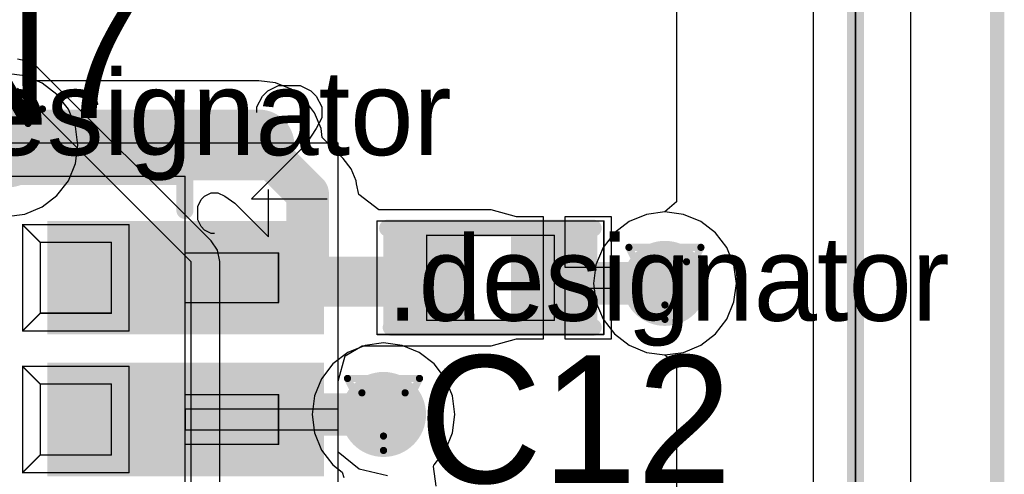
# Model space of a CAD drawing. Header units: millimetres. Extents: x 138 to 555, y 26 to 334.
# Tile 687 of 713: x 361.92 to 368.87, y 297.62 to 300.83. Entities that reach past the tile are written whole.
import ezdxf

# ---------------------------------------------------------------- set-up
doc = ezdxf.new("R2010")
doc.units = ezdxf.units.MM
for name, color, linetype in [('BottomLayer', 5, 'Continuous'), ('DrillDrawing', 1, 'Continuous'), ('KeepOutLayer', 6, 'Continuous'), ('Mechanical20', 56, 'Continuous'), ('Mechanical27', 56, 'Continuous'), ('Mechanical30', 56, 'Continuous'), ('MidLayer1', 16, 'Continuous'), ('MidLayer2', 76, 'Continuous'), ('MidLayer3', 90, 'Continuous'), ('MidLayer4', 156, 'Continuous'), ('MultiLayer', 9, 'Continuous'), ('TopLayer', 1, 'Continuous'), ('TopOverlay', 2, 'Continuous'), ('TopPaste', 8, 'Continuous'), ('TopSolder', 216, 'Continuous'), ('ViaHoleLayer', 16, 'Continuous')]:
    doc.layers.add(name, color=color, linetype=linetype)

# ---------------------------------------------------------------- blocks, each defined once
blk = doc.blocks.new('CON_SAMTEC_CLM_120_02_L_D_R__________C______503')
at = {"layer": 'Mechanical20', "const_width": 0.01}
for points in [[(-2.35, 10.45), (2.35, 10.45)], [(2.35, -10.45), (2.35, 10.45)]]:
    blk.add_lwpolyline(points, dxfattribs=at)
at = {"layer": 'Mechanical20', "const_width": 0.005}
blk.add_lwpolyline([(2.3475, 10.45, 1), (2.3525, 10.45, 1)], format="xyb", close=True, dxfattribs=at)
blk.add_lwpolyline([(2.3475, 10.45, 1), (2.3525, 10.45, 1)], format="xyb", close=True, dxfattribs=at)
at = {"layer": 'Mechanical27'}
for p, q in [((1.3839, 10.0511), (1.4077, 10.0749)), ((1.4077, 10.0749), (1.4553, 10.0988)), ((1.4553, 10.0988), (1.5029, 10.0988)), ((1.5029, 10.0988), (1.5505, 10.0749)), ((1.5505, 10.0749), (1.6219, 10.0273)), ((1.86, 9.7893), (1.86, 10.1226)), ((1.3601, 10.0035), (1.3839, 10.0511)), ((1.3601, 9.9083), (1.3601, 10.0035)), ((1.6219, 10.0273), (1.86, 9.7893)), ((1.3839, 9.8607), (1.3601, 9.9083)), ((1.4077, 9.8369), (1.3839, 9.8607)), ((1.4553, 9.8131), (1.4077, 9.8369)), ((1.4791, 9.8131), (1.4553, 9.8131))]:
    blk.add_line(p, q, dxfattribs=at)
at = {"layer": 'Mechanical27', "const_width": 0.01}
for points in [[(6, -18), (6, 20)], [(-1.27, 10.215), (1.27, 10.215)], [(1.27, -10.215), (1.27, 10.215)], [(0.125, 9.875), (0.875, 9.875)], [(0.125, 9.125), (0.125, 9.875)], [(0.125, 9.875), (0.25, 9.75)], [(0.875, 9.125), (0.875, 9.875)], [(0.25, 9.25), (0.25, 9.75)], [(0.25, 9.75), (0.75, 9.75)], [(0.75, 9.25), (0.75, 9.75)], [(1.275, 9.675), (1.93, 9.675)], [(1.93, 9.325), (1.93, 9.675)], [(1.275, 9.325), (1.93, 9.325)], [(0.125, 9.125), (0.25, 9.25)], [(0.25, 9.25), (0.75, 9.25)], [(0.125, 9.125), (0.875, 9.125)], [(0.125, 8.875), (0.875, 8.875)], [(0.125, 8.125), (0.125, 8.875)], [(0.125, 8.875), (0.25, 8.75)], [(0.875, 8.125), (0.875, 8.875)], [(0.25, 8.25), (0.25, 8.75)], [(0.25, 8.75), (0.75, 8.75)], [(0.75, 8.25), (0.75, 8.75)], [(1.275, 8.675), (1.93, 8.675)], [(1.93, 8.325), (1.93, 8.675)], [(1.275, 8.325), (1.93, 8.325)], [(0.125, 8.125), (0.25, 8.25)], [(0.25, 8.25), (0.75, 8.25)], [(0.125, 8.125), (0.875, 8.125)]]:
    blk.add_lwpolyline(points, dxfattribs=at)
at = {"layer": 'Mechanical27', "const_width": 0.005}
for points in [[(1.2675, 10.215, 1), (1.2725, 10.215, 1)], [(1.2675, 10.215, 1), (1.2725, 10.215, 1)], [(0.1225, 9.875, 1), (0.1275, 9.875, 1)], [(0.1225, 9.875, 1), (0.1275, 9.875, 1)], [(0.1225, 9.875, 1), (0.1275, 9.875, 1)], [(0.8725, 9.875, 1), (0.8775, 9.875, 1)], [(0.8725, 9.875, 1), (0.8775, 9.875, 1)], [(0.2475, 9.75, 1), (0.2525, 9.75, 1)], [(0.2475, 9.75, 1), (0.2525, 9.75, 1)], [(0.2475, 9.75, 1), (0.2525, 9.75, 1)], [(0.7475, 9.75, 1), (0.7525, 9.75, 1)], [(0.7475, 9.75, 1), (0.7525, 9.75, 1)], [(1.2725, 9.675, 1), (1.2775, 9.675, 1)], [(1.9275, 9.675, 1), (1.9325, 9.675, 1)], [(1.9275, 9.675, 1), (1.9325, 9.675, 1)], [(1.2725, 9.325, 1), (1.2775, 9.325, 1)], [(1.9275, 9.325, 1), (1.9325, 9.325, 1)], [(1.9275, 9.325, 1), (1.9325, 9.325, 1)], [(0.2475, 9.25, 1), (0.2525, 9.25, 1)], [(0.2475, 9.25, 1), (0.2525, 9.25, 1)], [(0.2475, 9.25, 1), (0.2525, 9.25, 1)], [(0.7475, 9.25, 1), (0.7525, 9.25, 1)], [(0.7475, 9.25, 1), (0.7525, 9.25, 1)], [(0.1225, 9.125, 1), (0.1275, 9.125, 1)], [(0.1225, 9.125, 1), (0.1275, 9.125, 1)], [(0.1225, 9.125, 1), (0.1275, 9.125, 1)], [(0.8725, 9.125, 1), (0.8775, 9.125, 1)], [(0.8725, 9.125, 1), (0.8775, 9.125, 1)], [(0.1225, 8.875, 1), (0.1275, 8.875, 1)], [(0.1225, 8.875, 1), (0.1275, 8.875, 1)], [(0.1225, 8.875, 1), (0.1275, 8.875, 1)], [(0.8725, 8.875, 1), (0.8775, 8.875, 1)], [(0.8725, 8.875, 1), (0.8775, 8.875, 1)], [(0.2475, 8.75, 1), (0.2525, 8.75, 1)], [(0.2475, 8.75, 1), (0.2525, 8.75, 1)], [(0.2475, 8.75, 1), (0.2525, 8.75, 1)], [(0.7475, 8.75, 1), (0.7525, 8.75, 1)], [(0.7475, 8.75, 1), (0.7525, 8.75, 1)], [(1.2725, 8.675, 1), (1.2775, 8.675, 1)], [(1.9275, 8.675, 1), (1.9325, 8.675, 1)], [(1.9275, 8.675, 1), (1.9325, 8.675, 1)], [(1.2725, 8.325, 1), (1.2775, 8.325, 1)], [(1.9275, 8.325, 1), (1.9325, 8.325, 1)], [(1.9275, 8.325, 1), (1.9325, 8.325, 1)], [(0.2475, 8.25, 1), (0.2525, 8.25, 1)], [(0.2475, 8.25, 1), (0.2525, 8.25, 1)], [(0.2475, 8.25, 1), (0.2525, 8.25, 1)], [(0.7475, 8.25, 1), (0.7525, 8.25, 1)], [(0.7475, 8.25, 1), (0.7525, 8.25, 1)], [(0.1225, 8.125, 1), (0.1275, 8.125, 1)], [(0.1225, 8.125, 1), (0.1275, 8.125, 1)], [(0.1225, 8.125, 1), (0.1275, 8.125, 1)], [(0.8725, 8.125, 1), (0.8775, 8.125, 1)], [(0.8725, 8.125, 1), (0.8775, 8.125, 1)]]:
    blk.add_lwpolyline(points, format="xyb", close=True, dxfattribs=at)
at = {"layer": 'TopLayer'}
for points in [[(2.2, 9.85), (0.35, 9.85), (2.2, 9.15), (0.35, 9.15)], [(2.2, 8.85), (0.35, 8.85), (2.2, 8.15), (0.35, 8.15)]]:
    blk.add_solid(points, dxfattribs=at)
at = {"layer": 'TopOverlay'}
for p, q in [((1.8542, 10.8194), (1.9303, 10.8575)), ((1.9303, 10.8575), (2.0827, 10.8575)), ((2.0827, 10.8575), (2.1588, 10.8194)), ((1.778, 10.7051), (1.8161, 10.7813)), ((1.8161, 10.7813), (1.8542, 10.8194)), ((2.1588, 10.8194), (2.1969, 10.7813)), ((2.1969, 10.7813), (2.235, 10.7051)), ((1.778, 10.667), (1.778, 10.7051)), ((2.235, 10.7051), (2.235, 10.629)), ((2.235, 10.629), (2.1969, 10.5528)), ((2.1969, 10.5528), (2.1208, 10.4385)), ((2.1208, 10.4385), (1.7399, 10.0577)), ((1.7399, 10.0577), (2.2731, 10.0577))]:
    blk.add_line(p, q, dxfattribs=at)
at = {"layer": 'TopOverlay', "const_width": 0.12}
for points in [[(6, -18), (6, 20)], [(-1.27, 10.215), (1.27, 10.215)], [(1.27, 9.975), (1.27, 10.215)]]:
    blk.add_lwpolyline(points, dxfattribs=at)
at = {"layer": 'TopOverlay', "const_width": 0.06}
for points in [[(1.24, 10.215, 1), (1.3, 10.215, 1)], [(1.24, 10.215, 1), (1.3, 10.215, 1)], [(1.24, 9.975, 1), (1.3, 9.975, 1)]]:
    blk.add_lwpolyline(points, format="xyb", close=True, dxfattribs=at)
at = {"layer": 'TopPaste'}
for points in [[(2.2, 9.85), (0.35, 9.85), (2.2, 9.15), (0.35, 9.15)], [(2.2, 8.85), (0.35, 8.85), (2.2, 8.15), (0.35, 8.15)]]:
    blk.add_solid(points, dxfattribs=at)
at = {"layer": 'TopSolder'}
for points in [[(2.25, 9.9), (0.3, 9.9), (2.25, 9.1), (0.3, 9.1)], [(2.25, 8.9), (0.3, 8.9), (2.25, 8.1), (0.3, 8.1)]]:
    blk.add_solid(points, dxfattribs=at)
blk = doc.blocks.new('C0402_870')
at = {"layer": 'Mechanical20', "const_width": 0.01}
for points in [[(0.8, 0.4), (-0.8, 0.4)], [(-0.8, 0.4), (-0.8, -0.4)], [(0.8, 0.4), (0.8, -0.4)], [(0.8, -0.4), (-0.8, -0.4)]]:
    blk.add_lwpolyline(points, dxfattribs=at)
at = {"layer": 'Mechanical20', "const_width": 0.005}
for points in [[(-0.8025, 0.4, 1), (-0.7975, 0.4, 1)], [(-0.8025, 0.4, 1), (-0.7975, 0.4, 1)], [(0.7975, 0.4, 1), (0.8025, 0.4, 1)], [(0.7975, 0.4, 1), (0.8025, 0.4, 1)], [(-0.8025, -0.4, 1), (-0.7975, -0.4, 1)], [(-0.8025, -0.4, 1), (-0.7975, -0.4, 1)], [(0.7975, -0.4, 1), (0.8025, -0.4, 1)], [(0.7975, -0.4, 1), (0.8025, -0.4, 1)]]:
    blk.add_lwpolyline(points, format="xyb", close=True, dxfattribs=at)
at = {"layer": 'Mechanical27', "const_width": 0.01}
for points in [[(0.45, 0.3), (-0.45, 0.3)], [(-0.45, 0.3), (-0.45, -0.3)], [(0.45, 0.3), (0.45, -0.3)], [(0.45, -0.3), (-0.45, -0.3)]]:
    blk.add_lwpolyline(points, dxfattribs=at)
at = {"layer": 'Mechanical27', "const_width": 0.005}
for points in [[(-0.4525, 0.3, 1), (-0.4475, 0.3, 1)], [(-0.4525, 0.3, 1), (-0.4475, 0.3, 1)], [(0.4475, 0.3, 1), (0.4525, 0.3, 1)], [(0.4475, 0.3, 1), (0.4525, 0.3, 1)], [(-0.4525, -0.3, 1), (-0.4475, -0.3, 1)], [(-0.4525, -0.3, 1), (-0.4475, -0.3, 1)], [(0.4475, -0.3, 1), (0.4525, -0.3, 1)], [(0.4475, -0.3, 1), (0.4525, -0.3, 1)]]:
    blk.add_lwpolyline(points, format="xyb", close=True, dxfattribs=at)
at = {"layer": 'TopLayer'}
for points in [[(-0.195, -0.28), (-0.195, 0.28), (-0.705, -0.28), (-0.705, 0.28)], [(0.705, -0.28), (0.705, 0.28), (0.195, -0.28), (0.195, 0.28)]]:
    blk.add_solid(points, dxfattribs=at)
at = {"layer": 'TopOverlay', "const_width": 0.12}
for points in [[(0.7, 0.35), (-0.725, 0.35)], [(0.725, -0.35), (-0.725, -0.35)]]:
    blk.add_lwpolyline(points, dxfattribs=at)
at = {"layer": 'TopOverlay', "const_width": 0.06}
for points in [[(-0.755, 0.35, 1), (-0.695, 0.35, 1)], [(0.67, 0.35, 1), (0.73, 0.35, 1)], [(-0.755, -0.35, 1), (-0.695, -0.35, 1)], [(0.695, -0.35, 1), (0.755, -0.35, 1)]]:
    blk.add_lwpolyline(points, format="xyb", close=True, dxfattribs=at)
at = {"layer": 'TopPaste'}
for points in [[(-0.195, -0.28), (-0.195, 0.28), (-0.705, -0.28), (-0.705, 0.28)], [(0.705, -0.28), (0.705, 0.28), (0.195, -0.28), (0.195, 0.28)]]:
    blk.add_solid(points, dxfattribs=at)
at = {"layer": 'TopSolder'}
for points in [[(-0.145, -0.33), (-0.145, 0.33), (-0.755, -0.33), (-0.755, 0.33)], [(0.755, -0.33), (0.755, 0.33), (0.145, -0.33), (0.145, 0.33)]]:
    blk.add_solid(points, dxfattribs=at)

msp = doc.modelspace()

# ---------------------------------------------------------------- linework, layer by layer
at = {"layer": 'BottomLayer'}
for p, q in [((368.2087, 310.8956), (368.2087, 62.1191)), ((361.9619, 300.431), (361.8313, 300.4482)), ((362.0835, 300.3806), (361.9619, 300.431)), ((362.188, 300.3005), (362.0835, 300.3806)), ((362.2681, 300.196), (362.188, 300.3005)), ((362.3185, 300.0744), (362.2681, 300.196)), ((362.3357, 299.9439), (362.3185, 300.0744)), ((362.3185, 299.8133), (362.3357, 299.9439)), ((362.2681, 299.6917), (362.3185, 299.8133)), ((362.188, 299.5873), (362.2681, 299.6917)), ((362.0835, 299.5071), (362.188, 299.5873)), ((361.9619, 299.4567), (362.0835, 299.5071)), ((361.8313, 299.4396), (361.9619, 299.4567))]:
    msp.add_line(p, q, dxfattribs=at)
at = {"layer": 'BottomLayer', "const_width": 0.3}
for points in [[(361.6813, 299.9439, 1), (361.9813, 299.9439, 1)], [(366.3264, 298.9678, 1), (366.6264, 298.9678, 1)], [(364.3413, 298.0431, 1), (364.6413, 298.0431, 1)]]:
    msp.add_lwpolyline(points, format="xyb", close=True, dxfattribs=at)
at = {"layer": 'DrillDrawing'}
for points, const_width in [([(368.8205, 61.5074), (368.8205, 311.5074)], 0.1), ([(361.5773, 300.1979), (362.0853, 300.1979)], 0.0508), ([(361.8313, 299.6899), (362.0853, 300.1979)], 0.0508), ([(361.6789, 300.0963), (361.9837, 300.0963)], 0.0508), ([(361.8313, 299.7915), (361.9837, 300.0963)], 0.0508), ([(366.2224, 299.2218), (366.7304, 299.2218)], 0.0508), ([(366.2224, 299.2218), (366.4764, 298.7138)], 0.0508), ([(366.4764, 298.7138), (366.7304, 299.2218)], 0.0508), ([(366.324, 299.1202), (366.6288, 299.1202)], 0.0508), ([(366.324, 299.1202), (366.4764, 298.8154)], 0.0508), ([(366.4764, 298.8154), (366.6288, 299.1202)], 0.0508), ([(364.2373, 298.2971), (364.7453, 298.2971)], 0.0508), ([(364.2373, 298.2971), (364.4913, 297.7891)], 0.0508), ([(364.4913, 297.7891), (364.7453, 298.2971)], 0.0508), ([(364.3389, 298.1955), (364.6437, 298.1955)], 0.0508), ([(364.3389, 298.1955), (364.4913, 297.8907)], 0.0508), ([(364.4913, 297.8907), (364.6437, 298.1955)], 0.0508)]:
    msp.add_lwpolyline(points, dxfattribs=dict(at, const_width=const_width))
at = {"layer": 'DrillDrawing', "const_width": 0.0254}
for points in [[(362.0726, 300.1979, 1), (362.098, 300.1979, 1)], [(362.0726, 300.1979, 1), (362.098, 300.1979, 1)], [(361.971, 300.0963, 1), (361.9964, 300.0963, 1)], [(361.971, 300.0963, 1), (361.9964, 300.0963, 1)], [(366.2097, 299.2218, 1), (366.2351, 299.2218, 1)], [(366.2097, 299.2218, 1), (366.2351, 299.2218, 1)], [(366.7177, 299.2218, 1), (366.7431, 299.2218, 1)], [(366.7177, 299.2218, 1), (366.7431, 299.2218, 1)], [(366.3113, 299.1202, 1), (366.3367, 299.1202, 1)], [(366.3113, 299.1202, 1), (366.3367, 299.1202, 1)], [(366.6161, 299.1202, 1), (366.6415, 299.1202, 1)], [(366.6161, 299.1202, 1), (366.6415, 299.1202, 1)], [(366.4637, 298.8154, 1), (366.4891, 298.8154, 1)], [(366.4637, 298.8154, 1), (366.4891, 298.8154, 1)], [(366.4637, 298.7138, 1), (366.4891, 298.7138, 1)], [(366.4637, 298.7138, 1), (366.4891, 298.7138, 1)], [(364.2246, 298.2971, 1), (364.25, 298.2971, 1)], [(364.2246, 298.2971, 1), (364.25, 298.2971, 1)], [(364.7326, 298.2971, 1), (364.758, 298.2971, 1)], [(364.7326, 298.2971, 1), (364.758, 298.2971, 1)], [(364.3262, 298.1955, 1), (364.3516, 298.1955, 1)], [(364.3262, 298.1955, 1), (364.3516, 298.1955, 1)], [(364.631, 298.1955, 1), (364.6564, 298.1955, 1)], [(364.631, 298.1955, 1), (364.6564, 298.1955, 1)], [(364.4786, 297.8907, 1), (364.504, 297.8907, 1)], [(364.4786, 297.8907, 1), (364.504, 297.8907, 1)], [(364.4786, 297.7891, 1), (364.504, 297.7891, 1)], [(364.4786, 297.7891, 1), (364.504, 297.7891, 1)]]:
    msp.add_lwpolyline(points, format="xyb", close=True, dxfattribs=at)
at = {"layer": 'KeepOutLayer', "const_width": 0.1}
msp.add_lwpolyline([(368.8205, 61.5074), (368.8205, 311.5074)], dxfattribs=at)
at = {"layer": 'Mechanical27', "const_width": 0.1}
msp.add_lwpolyline([(368.8205, 61.5074), (368.8205, 311.5074)], dxfattribs=at)
at = {"layer": 'Mechanical30', "const_width": 0.1}
msp.add_lwpolyline([(368.8205, 61.5074), (368.8205, 311.5074)], dxfattribs=at)
at = {"layer": 'MidLayer1'}
for p, q in [((367.523, 306.1341), (367.523, 296.8024)), ((361.9874, 300.5338), (361.9094, 300.5494)), ((362.0536, 300.4896), (361.9874, 300.5338)), ((363.276, 299.2672), (362.0536, 300.4896)), ((362.0536, 300.4896), (362.0536, 300.4896)), ((361.9094, 300.3454), (363.1318, 299.123)), ((366.3459, 299.4549), (366.2243, 299.4045)), ((366.4764, 299.4721), (366.3459, 299.4549)), ((366.607, 299.4549), (366.4764, 299.4721)), ((366.7286, 299.4045), (366.607, 299.4549)), ((366.2243, 299.4045), (366.1198, 299.3244)), ((366.833, 299.3244), (366.7286, 299.4045)), ((366.1198, 299.3244), (366.0397, 299.22)), ((366.9132, 299.22), (366.833, 299.3244)), ((363.3202, 299.201), (363.276, 299.2672)), ((363.276, 299.2672), (363.276, 299.2672)), ((366.0397, 299.22), (365.9893, 299.0983)), ((366.9636, 299.0983), (366.9132, 299.22)), ((363.3357, 299.123), (363.3202, 299.201)), ((363.1318, 299.123), (363.1318, 293.8935)), ((363.3357, 293.8935), (363.3357, 299.123)), ((363.3357, 299.123), (363.3357, 299.123)), ((365.9893, 299.0983), (365.9721, 298.9678)), ((366.9807, 298.9678), (366.9636, 299.0983)), ((365.9721, 298.9678), (365.9893, 298.8373)), ((366.9636, 298.8373), (366.9807, 298.9678)), ((365.9893, 298.8373), (366.0397, 298.7156)), ((366.9132, 298.7156), (366.9636, 298.8373)), ((366.0397, 298.7156), (366.1198, 298.6112)), ((366.833, 298.6112), (366.9132, 298.7156)), ((366.1198, 298.6112), (366.2243, 298.531)), ((366.7286, 298.531), (366.833, 298.6112)), ((364.3608, 298.5303), (364.2392, 298.4799)), ((364.4913, 298.5475), (364.3608, 298.5303)), ((364.6218, 298.5303), (364.4913, 298.5475)), ((364.7435, 298.4799), (364.6218, 298.5303)), ((366.2243, 298.531), (366.3459, 298.4807)), ((366.607, 298.4807), (366.7286, 298.531)), ((364.2392, 298.4799), (364.1347, 298.3997)), ((364.8479, 298.3997), (364.7435, 298.4799)), ((366.3459, 298.4807), (366.4764, 298.4635)), ((366.4764, 298.4635), (366.607, 298.4807)), ((364.1347, 298.3997), (364.0546, 298.2953)), ((364.9281, 298.2953), (364.8479, 298.3997)), ((364.0546, 298.2953), (364.0042, 298.1737)), ((364.9784, 298.1737), (364.9281, 298.2953)), ((364.0042, 298.1737), (363.987, 298.0431)), ((364.9956, 298.0431), (364.9784, 298.1737)), ((363.987, 298.0431), (364.0042, 297.9126)), ((364.9784, 297.9126), (364.9956, 298.0431)), ((364.0042, 297.9126), (364.0546, 297.791)), ((364.9281, 297.791), (364.9784, 297.9126)), ((364.0546, 297.791), (364.1347, 297.6865)), ((364.8479, 297.6865), (364.9281, 297.791)), ((364.1347, 297.6865), (364.2006, 297.636)), ((364.8468, 297.6857), (364.8479, 297.6865)), ((364.2006, 297.636), (364.2126, 297.5976)), ((364.8434, 297.6763), (364.8468, 297.6857)), ((364.8624, 297.5375), (364.8434, 297.6763))]:
    msp.add_line(p, q, dxfattribs=at)
at = {"layer": 'MidLayer1', "const_width": 0.3}
for points in [[(361.6813, 299.9439, 1), (361.9813, 299.9439, 1)], [(366.3264, 298.9678, 1), (366.6264, 298.9678, 1)], [(364.3413, 298.0431, 1), (364.6413, 298.0431, 1)]]:
    msp.add_lwpolyline(points, format="xyb", close=True, dxfattribs=at)
at = {"layer": 'MidLayer2'}
for p, q in [((368.2087, 310.8956), (368.2087, 62.1191)), ((361.9619, 300.431), (361.8313, 300.4482)), ((362.0835, 300.3806), (361.9619, 300.431)), ((362.188, 300.3005), (362.0835, 300.3806)), ((362.2681, 300.196), (362.188, 300.3005)), ((362.3185, 300.0744), (362.2681, 300.196)), ((362.3357, 299.9439), (362.3185, 300.0744)), ((362.3185, 299.8133), (362.3357, 299.9439)), ((362.2681, 299.6917), (362.3185, 299.8133)), ((362.188, 299.5873), (362.2681, 299.6917)), ((362.0835, 299.5071), (362.188, 299.5873)), ((361.9619, 299.4567), (362.0835, 299.5071)), ((361.8313, 299.4396), (361.9619, 299.4567))]:
    msp.add_line(p, q, dxfattribs=at)
at = {"layer": 'MidLayer2', "const_width": 0.3}
for points in [[(361.6813, 299.9439, 1), (361.9813, 299.9439, 1)], [(366.3264, 298.9678, 1), (366.6264, 298.9678, 1)], [(364.3413, 298.0431, 1), (364.6413, 298.0431, 1)]]:
    msp.add_lwpolyline(points, format="xyb", close=True, dxfattribs=at)
at = {"layer": 'MidLayer3'}
for p, q in [((368.2087, 310.8956), (368.2087, 62.1191)), ((361.9619, 300.431), (361.8313, 300.4482)), ((362.0835, 300.3806), (361.9619, 300.431)), ((362.188, 300.3005), (362.0835, 300.3806)), ((362.2681, 300.196), (362.188, 300.3005)), ((362.3185, 300.0744), (362.2681, 300.196)), ((362.3357, 299.9439), (362.3185, 300.0744)), ((362.3185, 299.8133), (362.3357, 299.9439)), ((362.2681, 299.6917), (362.3185, 299.8133)), ((362.188, 299.5873), (362.2681, 299.6917)), ((362.0835, 299.5071), (362.188, 299.5873)), ((361.9619, 299.4567), (362.0835, 299.5071)), ((361.8313, 299.4396), (361.9619, 299.4567))]:
    msp.add_line(p, q, dxfattribs=at)
at = {"layer": 'MidLayer3', "const_width": 0.3}
for points in [[(361.6813, 299.9439, 1), (361.9813, 299.9439, 1)], [(366.3264, 298.9678, 1), (366.6264, 298.9678, 1)], [(364.3413, 298.0431, 1), (364.6413, 298.0431, 1)]]:
    msp.add_lwpolyline(points, format="xyb", close=True, dxfattribs=at)
at = {"layer": 'MidLayer4'}
for p, q in [((366.5576, 304.0687), (366.5576, 299.5433)), ((361.9619, 300.431), (361.8313, 300.4482)), ((362.0835, 300.3806), (361.9619, 300.431)), ((362.188, 300.3005), (362.0835, 300.3806)), ((362.2681, 300.196), (362.188, 300.3005)), ((362.3185, 300.0744), (362.2681, 300.196)), ((362.3357, 299.9439), (362.3185, 300.0744)), ((362.3185, 299.8133), (362.3357, 299.9439)), ((362.2681, 299.6917), (362.3185, 299.8133)), ((362.188, 299.5873), (362.2681, 299.6917)), ((362.0835, 299.5071), (362.188, 299.5873)), ((361.9619, 299.4567), (362.0835, 299.5071)), ((366.5576, 299.5433), (366.4764, 299.4721)), ((361.8313, 299.4396), (361.9619, 299.4567)), ((366.3459, 299.4549), (366.2243, 299.4045)), ((366.4764, 299.4721), (366.3459, 299.4549)), ((366.2243, 299.4045), (366.1198, 299.3244)), ((366.1198, 299.3244), (366.0397, 299.22)), ((366.0397, 299.22), (365.9893, 299.0983)), ((365.9893, 299.0983), (365.9721, 298.9678)), ((365.9721, 298.9678), (365.9893, 298.8373)), ((365.9893, 298.8373), (366.0397, 298.7156)), ((366.0397, 298.7156), (366.1198, 298.6112)), ((366.1198, 298.6112), (366.2243, 298.531)), ((364.3608, 298.5303), (364.2392, 298.4799)), ((364.4913, 298.5475), (364.3608, 298.5303)), ((364.6218, 298.5303), (364.4913, 298.5475)), ((364.7435, 298.4799), (364.6218, 298.5303)), ((366.2243, 298.531), (366.3459, 298.4807)), ((364.2392, 298.4799), (364.1347, 298.3997)), ((364.8479, 298.3997), (364.7435, 298.4799)), ((366.3459, 298.4807), (366.4764, 298.4635)), ((366.4764, 298.4635), (366.5576, 298.3923)), ((364.1347, 298.3997), (364.0546, 298.2953)), ((364.9281, 298.2953), (364.8479, 298.3997)), ((366.5576, 298.3923), (366.5576, 240.3487)), ((364.0546, 298.2953), (364.0042, 298.1737)), ((364.9784, 298.1737), (364.9281, 298.2953)), ((364.0042, 298.1737), (363.987, 298.0431)), ((364.9956, 298.0431), (364.9784, 298.1737)), ((363.987, 298.0431), (364.0042, 297.9126)), ((364.9784, 297.9126), (364.9956, 298.0431)), ((364.0042, 297.9126), (364.0546, 297.791)), ((364.9281, 297.791), (364.9784, 297.9126)), ((364.0546, 297.791), (364.1347, 297.6865)), ((364.8479, 297.6865), (364.9281, 297.791)), ((364.1347, 297.6865), (364.2006, 297.636)), ((364.8468, 297.6857), (364.8479, 297.6865)), ((364.2006, 297.636), (364.2126, 297.5976)), ((364.8434, 297.6763), (364.8468, 297.6857)), ((364.8624, 297.5375), (364.8434, 297.6763))]:
    msp.add_line(p, q, dxfattribs=at)
for points, const_width in [([(361.6813, 299.9439, 1), (361.9813, 299.9439, 1)], 0.3), ([(361.7564, 299.9439, 1), (361.9063, 299.9439, 1)], 0.15), ([(366.3264, 298.9678, 1), (366.6264, 298.9678, 1)], 0.3), ([(364.3413, 298.0431, 1), (364.6413, 298.0431, 1)], 0.3)]:
    msp.add_lwpolyline(points, format="xyb", close=True, dxfattribs=dict(at, const_width=const_width))
at = {"layer": 'MidLayer4', "const_width": 0.3}
msp.add_lwpolyline([(358.9037, 299.9439), (361.8313, 299.9439)], dxfattribs=at)
at = {"layer": 'MultiLayer', "const_width": 0.3}
for points in [[(361.6813, 299.9439, 1), (361.9813, 299.9439, 1)], [(366.3264, 298.9678, 1), (366.6264, 298.9678, 1)], [(364.3413, 298.0431, 1), (364.6413, 298.0431, 1)]]:
    msp.add_lwpolyline(points, format="xyb", close=True, dxfattribs=at)
at = {"layer": 'TopLayer'}
for p, q in [((368.2087, 310.8956), (368.2087, 62.1191)), ((361.9619, 300.431), (361.8313, 300.4482)), ((362.0421, 300.3978), (361.9619, 300.431)), ((363.6125, 300.3978), (362.0421, 300.3978)), ((363.73, 300.3823), (363.6125, 300.3978)), ((363.8394, 300.3369), (363.73, 300.3823)), ((363.9334, 300.2648), (363.8394, 300.3369)), ((364.0056, 300.1708), (363.9334, 300.2648)), ((364.0509, 300.0613), (364.0056, 300.1708)), ((364.0595, 299.9961), (364.0509, 300.0613)), ((364.2059, 299.8497), (364.0595, 299.9961)), ((364.262, 299.7766), (364.2059, 299.8497)), ((364.2059, 299.8497), (364.2059, 299.8497)), ((364.2973, 299.6914), (364.262, 299.7766)), ((364.3, 299.6706), (364.2973, 299.6914)), ((364.3169, 299.5943), (364.3, 299.6706)), ((364.4576, 299.4874), (364.3169, 299.5943)), ((365.1112, 299.4874), (364.4576, 299.4874)), ((365.2505, 299.4874), (365.1112, 299.4874)), ((365.4297, 299.4374), (365.2505, 299.4874)), ((365.6205, 299.4374), (365.4297, 299.4374)), ((365.6205, 299.0074), (365.6205, 299.4374)), ((366.1005, 299.4374), (365.7705, 299.4374)), ((365.7705, 299.4374), (365.7705, 299.0824)), ((366.1005, 299.0824), (366.1005, 299.4374)), ((365.7705, 299.0824), (366.1005, 299.0824)), ((365.6205, 298.5774), (365.6205, 299.0074)), ((366.1005, 298.9324), (365.7705, 298.9324)), ((365.7705, 298.9324), (365.7705, 298.5774)), ((366.1005, 298.5774), (366.1005, 298.9324)), ((364.2205, 298.4574), (364.3405, 298.5274)), ((364.3405, 298.5274), (365.1112, 298.5274)), ((365.1112, 298.5274), (365.2505, 298.5274)), ((365.2505, 298.5274), (365.4297, 298.5774)), ((365.4297, 298.5774), (365.6205, 298.5774)), ((365.7705, 298.5774), (366.1005, 298.5774)), ((364.1705, 298.2781), (364.2205, 298.4574)), ((364.1705, 298.0824), (364.1705, 298.2781)), ((363.0954, 297.9324), (363.0954, 298.0824)), ((363.0954, 298.0824), (364.1705, 298.0824)), ((364.1705, 297.9324), (363.0954, 297.9324)), ((364.1705, 297.7781), (364.1705, 297.9324)), ((364.3205, 297.6574), (364.1705, 297.7781)), ((364.5205, 297.6089), (364.3205, 297.6574)), ((364.3205, 297.6574), (364.3205, 297.6574))]:
    msp.add_line(p, q, dxfattribs=at)
for points, const_width in [([(361.6813, 299.9439, 1), (361.9813, 299.9439, 1)], 0.3), ([(361.7064, 299.9439, 1), (361.9563, 299.9439, 1)], 0.25), ([(363.4875, 299.9439, 1), (363.7375, 299.9439, 1)], 0.25), ([(363.5375, 299.9439, 1), (363.6875, 299.9439, 1)], 0.15), ([(363.8813, 299.6001, 1), (364.0313, 299.6001, 1)], 0.15), ([(363.8813, 299.6001, 1), (364.0313, 299.6001, 1)], 0.15), ([(366.3264, 298.9678, 1), (366.6264, 298.9678, 1)], 0.3), ([(363.0205, 299.0074, 1), (363.1705, 299.0074, 1)], 0.15), ([(363.8813, 299.0074, 1), (364.0313, 299.0074, 1)], 0.15), ([(363.8813, 299.0074, 1), (364.0313, 299.0074, 1)], 0.15), ([(363.8813, 299.0074, 1), (364.0313, 299.0074, 1)], 0.15), ([(363.8813, 299.0074, 1), (364.0313, 299.0074, 1)], 0.15), ([(364.7205, 299.0074, 1), (364.8705, 299.0074, 1)], 0.15), ([(364.7205, 299.0074, 1), (364.8705, 299.0074, 1)], 0.15), ([(365.6205, 299.0074, 1), (365.7705, 299.0074, 1)], 0.15), ([(363.8813, 298.9941, 1), (364.0313, 298.9941, 1)], 0.15), ([(363.8813, 298.9941, 1), (364.0313, 298.9941, 1)], 0.15), ([(363.9214, 298.954, 1), (364.0714, 298.954, 1)], 0.15), ([(363.9214, 298.954, 1), (364.0714, 298.954, 1)], 0.15), ([(364.6671, 298.954, 1), (364.8171, 298.954, 1)], 0.15), ([(364.6671, 298.954, 1), (364.8171, 298.954, 1)], 0.15), ([(365.66, 298.9678, 1), (365.81, 298.9678, 1)], 0.15), ([(365.66, 298.9678, 1), (365.81, 298.9678, 1)], 0.15), ([(366.4014, 298.9678, 1), (366.5514, 298.9678, 1)], 0.15), ([(364.3413, 298.0431, 1), (364.6413, 298.0431, 1)], 0.3), ([(363.0673, 298.0543, 1), (363.2173, 298.0543, 1)], 0.15), ([(363.0673, 298.0543, 1), (363.2173, 298.0543, 1)], 0.15), ([(363.3013, 298.0431, 1), (363.4513, 298.0431, 1)], 0.15), ([(363.3013, 298.0431, 1), (363.4513, 298.0431, 1)], 0.15), ([(364.4163, 298.0431, 1), (364.5663, 298.0431, 1)], 0.15), ([(363.0205, 298.0074, 1), (363.1705, 298.0074, 1)], 0.15), ([(363.1899, 297.9317, 1), (363.3399, 297.9317, 1)], 0.15), ([(363.1899, 297.9317, 1), (363.3399, 297.9317, 1)], 0.15)]:
    msp.add_lwpolyline(points, format="xyb", close=True, dxfattribs=dict(at, const_width=const_width))
for points, const_width in [([(361.8313, 299.9439), (363.6125, 299.9439)], 0.5), ([(363.6125, 299.9439), (363.9563, 299.6001)], 0.3), ([(363.9563, 299.0074), (363.9563, 299.6001)], 0.3), ([(363.0955, 299.0074), (363.9563, 299.0074)], 0.3), ([(363.9563, 298.9941), (363.9563, 299.0074)], 0.3), ([(363.9563, 299.0074), (364.7955, 299.0074)], 0.3), ([(364.7421, 298.954), (364.7955, 299.0074)], 0.3), ([(365.6955, 299.0074), (365.735, 298.9678)], 0.3), ([(363.9563, 298.9941), (363.9964, 298.954)], 0.3), ([(363.9964, 298.954), (364.7421, 298.954)], 0.3), ([(365.735, 298.9678), (366.4764, 298.9678)], 0.3), ([(363.0955, 298.0074), (363.1423, 298.0543)], 0.3), ([(363.1423, 298.0543), (363.2649, 297.9317)], 0.3), ([(363.2649, 297.9317), (363.3763, 298.0431)], 0.3), ([(363.3763, 298.0431), (364.4913, 298.0431)], 0.3)]:
    msp.add_lwpolyline(points, dxfattribs=dict(at, const_width=const_width))
at = {"layer": 'ViaHoleLayer', "const_width": 0.15}
for points in [[(361.7564, 299.9439, 1), (361.9063, 299.9439, 1)], [(366.4014, 298.9678, 1), (366.5514, 298.9678, 1)], [(364.4163, 298.0431, 1), (364.5663, 298.0431, 1)]]:
    msp.add_lwpolyline(points, format="xyb", close=True, dxfattribs=at)

# ---------------------------------------------------------------- block references
for name, p, rotation in [('CON_SAMTEC_CLM_120_02_L_D_R__________C______503', (361.8205, 289.5074), 360), ('C0402_870', (365.2455, 299.0074), 180)]:
    msp.add_blockref(name, p, dxfattribs=dict(rotation=rotation))

# ---------------------------------------------------------------- texts
at = {"layer": 'Mechanical27'}
for p in [(361.0005, 299.8727), (357.8098, 298.704), (364.5154, 298.704)]:
    msp.add_text('.designator', height=0.599999, dxfattribs=at).set_placement(p)
at = {"layer": 'TopOverlay'}
for s, p in [('CN7', (360.4035, 300.1339)), ('C12', (364.7402, 297.5593))]:
    msp.add_text(s, height=0.9, dxfattribs=at).set_placement(p)

doc.saveas('drawing.dxf')
